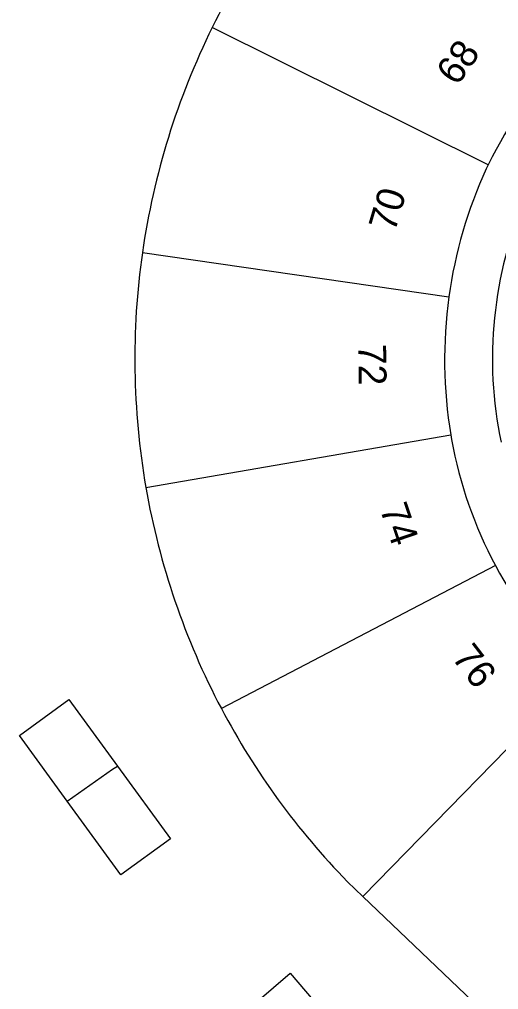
# Model space of a CAD drawing. Extents: x 160356 to 161355, y 381727 to 382845.
# Drawn here: x 160920.48 to 160937.71, y 382705.11 to 382739.94 of the extents above; entities that cross this region are included whole.
import ezdxf

# ---------------------------------------------------------------- set-up
doc = ezdxf.new("R2010")
doc.units = 0
for name, color, linetype in [('IMGEO_Pand', 7, 'Continuous'), ('IMGEO_Pand_nummerreeks', 7, 'Continuous'), ('IMGEO_Voetpad_open', 7, 'Continuous')]:
    doc.layers.add(name, color=color, linetype=linetype)

msp = doc.modelspace()

# ---------------------------------------------------------------- linework, layer by layer
at = {"layer": 'IMGEO_Pand'}
for points in [[(160937.338, 382734.722), (160927.416, 382739.646)], [(160937.338, 382734.722), (160937.302, 382734.649), (160937.267, 382734.576)], [(160924.906, 382731.564), (160935.922, 382729.975)], [(160925.031, 382723.138), (160935.992, 382725.022)], [(160935.992, 382725.022), (160936.006, 382724.936), (160936.021, 382724.851)], [(160937.595, 382720.332), (160927.745, 382715.196)], [(160940.607, 382716.4), (160932.834, 382708.449)], [(160922.204, 382711.868), (160920.484, 382714.231), (160922.264, 382715.527), (160924.013, 382713.124)], [(160924.013, 382713.124), (160925.911, 382710.518), (160924.131, 382709.222), (160922.204, 382711.868)], [(160922.204, 382711.868), (160923.834, 382713.025), (160924.013, 382713.124)], [(160932.834, 382708.449), (160932.277, 382708.981)], [(160937.569, 382703.921), (160932.834, 382708.449)], [(160932.707, 382699.138), (160928.42, 382704.158), (160930.215, 382705.691), (160934.478, 382700.7)]]:
    msp.add_lwpolyline(points, dxfattribs=at)
for centre, radius, start, end in [((160951.426, 382727.782), 26.781, 135.6194, 153.704), ((160951.502, 382727.735), 26.87, 153.6866, 171.8073), ((160951.515, 382727.769), 15.79, 135.9033, 153.8747), ((160952.122, 382727.736), 16.354, 155.2777, 172.1321), ((160951.493, 382727.744), 26.86, 171.8248, 189.8751), ((160952.175, 382727.728), 16.407, 172.1274, 189.492), ((160951.145, 382727.585), 15.369, 190.2476, 208.1596), ((160951.493, 382727.746), 26.86, 189.8784, 207.855), ((160951.12, 382727.573), 15.342, 208.1633, 226.7425), ((160951.447, 382727.719), 26.807, 207.851, 224.3483)]:
    msp.add_arc(centre, radius, start, end, dxfattribs=at)
at = {"layer": 'IMGEO_Voetpad_open'}
msp.add_arc((160952.086, 382727.751), 14.598, 156.5598, 191.8425, dxfattribs=at)

# ---------------------------------------------------------------- texts
at = {"layer": 'IMGEO_Pand_nummerreeks'}
for s, rotation, p in [('68', 54.8878, (160936.223, 382737.518)), ('70', 73.4361, (160933.977, 382732.271)), ('72', 270.7995, (160932.665, 382728.282)), ('74', 288.9379, (160933.428, 382722.376)), ('76', 307.45, (160935.996, 382717.025))]:
    msp.add_text(s, height=1, rotation=rotation, dxfattribs=at).set_placement(p)

doc.saveas('drawing.dxf')
